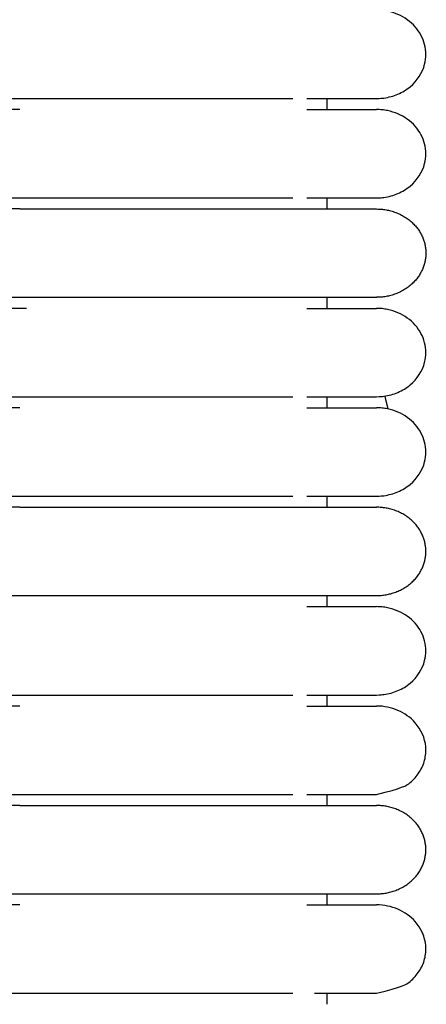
# Model space of a CAD drawing. Header units: millimetres. Extents: x -31695 to -19845, y -5614 to 7253.
# Tile 326 of 432: x -27559 to -27541, y 5368 to 5413. Entities that reach past the tile are written whole.
import ezdxf

# ---------------------------------------------------------------- set-up
doc = ezdxf.new("R2010")
doc.units = ezdxf.units.MM
doc.layers.add('2d', color=7, linetype='Continuous', true_color=0x000000)

msp = doc.modelspace()

# ---------------------------------------------------------------- linework, layer by layer
at = {"layer": '2d', "linetype": 'Continuous', "lineweight": -3}
for points, knots in [([(-27542.959, 5409.228), (-27542.771, 5409.234), (-27542.696, 5409.241), (-27542.622, 5409.251), (-27542.398, 5409.281), (-27542.18, 5409.342), (-27541.976, 5409.429), (-27541.772, 5409.517), (-27541.583, 5409.632), (-27541.417, 5409.77), (-27541.086, 5410.046), (-27540.85, 5410.412), (-27540.749, 5410.806), (-27540.674, 5411.102), (-27540.674, 5411.414), (-27540.75, 5411.71), (-27540.825, 5412.006), (-27540.976, 5412.287), (-27541.187, 5412.524), (-27541.399, 5412.761), (-27541.671, 5412.956), (-27541.976, 5413.087), (-27542.129, 5413.153), (-27542.29, 5413.204), (-27542.455, 5413.237), (-27542.538, 5413.254), (-27542.622, 5413.267), (-27542.748, 5413.28), (-27542.79, 5413.283), (-27542.864, 5413.286), (-27542.928, 5413.288), (-27542.96, 5413.288)], [23.44461, 23.44461, 23.44461, 23.44461, 23.445443, 23.445443, 23.445443, 24.04593, 24.04593, 24.04593, 24.646784, 24.646784, 24.646784, 25.861153, 25.861153, 25.861153, 26.766774, 26.766774, 26.766774, 27.671742, 27.671742, 27.671742, 28.577068, 28.577068, 28.577068, 29.026838, 29.026838, 29.026838, 29.266292, 29.266292, 29.386011, 29.386011, 29.475671, 29.475671, 29.475671, 29.475671]), ([(-27559.349, 5409.228), (-27559.121, 5409.228), (-27558.893, 5409.228), (-27558.664, 5409.228), (-27558.436, 5409.228), (-27558.208, 5409.228), (-27557.981, 5409.228), (-27557.753, 5409.228), (-27557.525, 5409.228), (-27557.299, 5409.228), (-27557.072, 5409.228), (-27556.846, 5409.228), (-27556.621, 5409.228), (-27556.396, 5409.228), (-27556.172, 5409.228), (-27555.95, 5409.228), (-27555.727, 5409.228), (-27555.506, 5409.228), (-27555.286, 5409.228), (-27555.066, 5409.228), (-27554.848, 5409.228), (-27554.632, 5409.228), (-27554.416, 5409.228), (-27554.201, 5409.228), (-27553.989, 5409.228), (-27553.776, 5409.228), (-27553.567, 5409.228), (-27553.361, 5409.228), (-27553.156, 5409.228), (-27552.954, 5409.228), (-27552.755, 5409.228), (-27552.556, 5409.228), (-27552.361, 5409.228), (-27552.17, 5409.228), (-27551.979, 5409.228), (-27551.792, 5409.228), (-27551.608, 5409.228), (-27551.425, 5409.228), (-27551.245, 5409.228), (-27551.07, 5409.228), (-27550.894, 5409.228), (-27550.723, 5409.228), (-27550.556, 5409.228), (-27550.389, 5409.228), (-27550.226, 5409.228), (-27550.067, 5409.228), (-27549.988, 5409.228), (-27549.91, 5409.228), (-27549.833, 5409.228), (-27549.756, 5409.228), (-27549.68, 5409.228), (-27549.552, 5409.228), (-27549.535, 5409.228), (-27549.517, 5409.228), (-27549.395, 5409.228), (-27549.326, 5409.228), (-27549.257, 5409.228), (-27549.189, 5409.228), (-27549.155, 5409.228), (-27549.121, 5409.228), (-27548.987, 5409.228), (-27548.954, 5409.228), (-27548.92, 5409.228), (-27548.789, 5409.228), (-27548.756, 5409.228), (-27548.724, 5409.228), (-27548.595, 5409.228), (-27548.563, 5409.228), (-27548.531, 5409.228), (-27548.406, 5409.228), (-27548.281, 5409.228), (-27548.159, 5409.228), (-27547.953, 5409.228), (-27547.924, 5409.228), (-27547.896, 5409.228), (-27547.782, 5409.228), (-27547.768, 5409.228), (-27547.754, 5409.228), (-27547.656, 5409.228), (-27547.643, 5409.228), (-27547.629, 5409.228), (-27547.534, 5409.228), (-27547.481, 5409.228), (-27547.428, 5409.228), (-27547.377, 5409.228), (-27547.325, 5409.228), (-27547.275, 5409.228), (-27546.811, 5409.228)], [0, 0, 0, 0, 0.643928, 0.643928, 0.643928, 1.289128, 1.289128, 1.289128, 1.935518, 1.935518, 1.935518, 2.582963, 2.582963, 2.582963, 3.231361, 3.231361, 3.231361, 3.880623, 3.880623, 3.880623, 4.530658, 4.530658, 4.530658, 5.181453, 5.181453, 5.181453, 5.831305, 5.831305, 5.831305, 6.475141, 6.475141, 6.475141, 7.113315, 7.113315, 7.113315, 7.745862, 7.745862, 7.745862, 8.372719, 8.372719, 8.372719, 8.99377, 8.99377, 8.99377, 9.608761, 9.608761, 9.608761, 9.913903, 9.913903, 9.913903, 10.288798, 10.288798, 10.288798, 10.503687, 10.503687, 10.503687, 10.791934, 10.791934, 10.791934, 11.082119, 11.082119, 11.082119, 11.374186, 11.374186, 11.374186, 11.66809, 11.66809, 11.66809, 11.963787, 11.963787, 11.963787, 12.710624, 12.710624, 12.710624, 13.012326, 13.012326, 13.012326, 13.239697, 13.239697, 13.239697, 13.467996, 13.467996, 13.467996, 13.773828, 13.773828, 13.773828, 14.081303, 14.081303, 14.081303, 14.081303]), ([(-27546.154, 5409.228), (-27545.38, 5409.228), (-27544.743, 5409.228), (-27544.249, 5409.228), (-27543.83, 5409.228), (-27543.514, 5409.228), (-27543.3, 5409.228), (-27543.087, 5409.228), (-27542.975, 5409.228), (-27542.96, 5409.228)], [0, 0, 0, 0, 8.585177, 8.585177, 8.585177, 15.830792, 15.830792, 15.830792, 22.971218, 22.971218, 22.971218, 22.971218]), ([(-27546.155, 5408.721), (-27545.378, 5408.721), (-27544.742, 5408.721), (-27544.25, 5408.721), (-27543.83, 5408.721), (-27543.514, 5408.721), (-27543.301, 5408.721), (-27543.087, 5408.721), (-27542.975, 5408.721), (-27542.96, 5408.721)], [0, 0, 0, 0, 8.649967, 8.649967, 8.649967, 15.950265, 15.950265, 15.950265, 23.14458, 23.14458, 23.14458, 23.14458]), ([(-27542.959, 5404.661), (-27542.771, 5404.667), (-27542.696, 5404.674), (-27542.622, 5404.684), (-27542.398, 5404.714), (-27542.18, 5404.774), (-27541.976, 5404.862), (-27541.772, 5404.95), (-27541.583, 5405.065), (-27541.417, 5405.203), (-27541.086, 5405.478), (-27540.85, 5405.844), (-27540.749, 5406.239), (-27540.674, 5406.535), (-27540.674, 5406.847), (-27540.75, 5407.143), (-27540.825, 5407.439), (-27540.976, 5407.719), (-27541.187, 5407.957), (-27541.399, 5408.194), (-27541.671, 5408.388), (-27541.976, 5408.52), (-27542.129, 5408.586), (-27542.29, 5408.636), (-27542.455, 5408.67), (-27542.538, 5408.687), (-27542.622, 5408.7), (-27542.748, 5408.712), (-27542.79, 5408.716), (-27542.864, 5408.719), (-27542.928, 5408.72), (-27542.96, 5408.721)], [23.445591, 23.445591, 23.445591, 23.445591, 23.445769, 23.445769, 23.445769, 24.046224, 24.046224, 24.046224, 24.647045, 24.647045, 24.647045, 25.861349, 25.861349, 25.861349, 26.766921, 26.766921, 26.766921, 27.67184, 27.67184, 27.67184, 28.577117, 28.577117, 28.577117, 29.026862, 29.026862, 29.026862, 29.266303, 29.266303, 29.386016, 29.386016, 29.475733, 29.475733, 29.475733, 29.475733]), ([(-27559.349, 5404.661), (-27559.123, 5404.661), (-27558.89, 5404.661), (-27558.664, 5404.661), (-27558.436, 5404.661), (-27558.208, 5404.661), (-27557.98, 5404.661), (-27557.752, 5404.661), (-27557.525, 5404.661), (-27557.298, 5404.661), (-27557.071, 5404.661), (-27556.845, 5404.661), (-27556.62, 5404.661), (-27556.395, 5404.661), (-27556.171, 5404.661), (-27555.948, 5404.661), (-27555.726, 5404.661), (-27555.504, 5404.661), (-27555.284, 5404.661), (-27555.064, 5404.661), (-27554.846, 5404.661), (-27554.63, 5404.661), (-27554.414, 5404.661), (-27554.199, 5404.661), (-27553.987, 5404.661), (-27553.774, 5404.661), (-27553.565, 5404.661), (-27553.359, 5404.661), (-27553.153, 5404.661), (-27552.951, 5404.661), (-27552.752, 5404.661), (-27552.554, 5404.661), (-27552.358, 5404.661), (-27552.167, 5404.661), (-27551.976, 5404.661), (-27551.789, 5404.661), (-27551.605, 5404.661), (-27551.421, 5404.661), (-27551.242, 5404.661), (-27551.066, 5404.661), (-27550.891, 5404.661), (-27550.719, 5404.661), (-27550.552, 5404.661), (-27550.469, 5404.661), (-27550.386, 5404.661), (-27550.305, 5404.661), (-27550.223, 5404.661), (-27550.143, 5404.661), (-27550.063, 5404.661), (-27549.905, 5404.661), (-27549.751, 5404.661), (-27549.496, 5404.661), (-27549.461, 5404.661), (-27549.426, 5404.661), (-27549.288, 5404.661), (-27549.253, 5404.661), (-27549.219, 5404.661), (-27549.109, 5404.661), (-27549.1, 5404.661), (-27549.092, 5404.661), (-27548.983, 5404.661), (-27548.916, 5404.661), (-27548.85, 5404.661), (-27548.784, 5404.661), (-27548.719, 5404.661), (-27548.654, 5404.661), (-27548.543, 5404.661), (-27548.527, 5404.661), (-27548.511, 5404.661), (-27548.401, 5404.661), (-27548.339, 5404.661), (-27548.277, 5404.661), (-27548.216, 5404.661), (-27548.156, 5404.661), (-27548.096, 5404.661), (-27547.949, 5404.661), (-27547.92, 5404.661), (-27547.891, 5404.661), (-27547.777, 5404.661), (-27547.763, 5404.661), (-27547.749, 5404.661), (-27547.652, 5404.661), (-27547.645, 5404.661), (-27547.638, 5404.661), (-27547.53, 5404.661), (-27547.476, 5404.661), (-27547.423, 5404.661), (-27547.372, 5404.661), (-27547.32, 5404.661), (-27547.27, 5404.661), (-27546.808, 5404.661)], [0, 0, 0, 0, 0.643982, 0.643982, 0.643982, 1.289239, 1.289239, 1.289239, 1.935675, 1.935675, 1.935675, 2.583174, 2.583174, 2.583174, 3.231626, 3.231626, 3.231626, 3.880936, 3.880936, 3.880936, 4.531032, 4.531032, 4.531032, 5.18189, 5.18189, 5.18189, 5.831805, 5.831805, 5.831805, 6.475705, 6.475705, 6.475705, 7.113928, 7.113928, 7.113928, 7.746533, 7.746533, 7.746533, 8.373449, 8.373449, 8.373449, 8.994549, 8.994549, 8.994549, 9.302829, 9.302829, 9.302829, 9.609569, 9.609569, 9.609569, 10.361203, 10.361203, 10.361203, 10.648483, 10.648483, 10.648483, 10.901463, 10.901463, 10.901463, 11.083061, 11.083061, 11.083061, 11.375145, 11.375145, 11.375145, 11.742826, 11.742826, 11.742826, 11.964775, 11.964775, 11.964775, 12.26224, 12.26224, 12.26224, 12.711655, 12.711655, 12.711655, 13.013372, 13.013372, 13.013372, 13.240753, 13.240753, 13.240753, 13.469063, 13.469063, 13.469063, 13.774914, 13.774914, 13.774914, 14.082408, 14.082408, 14.082408, 14.082408]), ([(-27546.154, 5404.661), (-27545.38, 5404.661), (-27544.743, 5404.661), (-27544.249, 5404.661), (-27543.83, 5404.661), (-27543.514, 5404.661), (-27543.3, 5404.661), (-27543.087, 5404.661), (-27542.975, 5404.661), (-27542.96, 5404.661)], [0, 0, 0, 0, 8.585177, 8.585177, 8.585177, 15.830793, 15.830793, 15.830793, 22.971219, 22.971219, 22.971219, 22.971219]), ([(-27546.155, 5399.586), (-27545.378, 5399.586), (-27544.742, 5399.586), (-27544.25, 5399.586), (-27543.83, 5399.586), (-27543.514, 5399.586), (-27543.301, 5399.586), (-27543.087, 5399.586), (-27542.975, 5399.586), (-27542.96, 5399.586)], [0, 0, 0, 0, 8.649967, 8.649967, 8.649967, 15.950265, 15.950265, 15.950265, 23.14458, 23.14458, 23.14458, 23.14458]), ([(-27542.959, 5395.526), (-27542.771, 5395.532), (-27542.696, 5395.539), (-27542.622, 5395.549), (-27542.398, 5395.579), (-27542.18, 5395.64), (-27541.976, 5395.727), (-27541.772, 5395.815), (-27541.583, 5395.93), (-27541.417, 5396.068), (-27541.086, 5396.343), (-27540.85, 5396.71), (-27540.749, 5397.104), (-27540.674, 5397.4), (-27540.674, 5397.712), (-27540.75, 5398.008), (-27540.825, 5398.304), (-27540.976, 5398.585), (-27541.187, 5398.822), (-27541.399, 5399.059), (-27541.671, 5399.253), (-27541.976, 5399.385), (-27542.129, 5399.451), (-27542.29, 5399.502), (-27542.455, 5399.535), (-27542.538, 5399.552), (-27542.622, 5399.565), (-27542.748, 5399.578), (-27542.79, 5399.581), (-27542.864, 5399.584), (-27542.928, 5399.585), (-27542.96, 5399.586)], [23.445542, 23.445542, 23.445542, 23.445542, 23.445752, 23.445752, 23.445752, 24.046209, 24.046209, 24.046209, 24.647032, 24.647032, 24.647032, 25.861339, 25.861339, 25.861339, 26.766913, 26.766913, 26.766913, 27.671835, 27.671835, 27.671835, 28.577115, 28.577115, 28.577115, 29.026861, 29.026861, 29.026861, 29.266302, 29.266302, 29.386016, 29.386016, 29.475733, 29.475733, 29.475733, 29.475733]), ([(-27559.349, 5395.526), (-27559.123, 5395.526), (-27558.89, 5395.526), (-27558.664, 5395.526), (-27558.436, 5395.526), (-27558.208, 5395.526), (-27557.98, 5395.526), (-27557.752, 5395.526), (-27557.525, 5395.526), (-27557.298, 5395.526), (-27557.071, 5395.526), (-27556.845, 5395.526), (-27556.62, 5395.526), (-27556.395, 5395.526), (-27556.171, 5395.526), (-27555.948, 5395.526), (-27555.726, 5395.526), (-27555.504, 5395.526), (-27555.284, 5395.526), (-27555.064, 5395.526), (-27554.846, 5395.526), (-27554.63, 5395.526), (-27554.414, 5395.526), (-27554.199, 5395.526), (-27553.987, 5395.526), (-27553.775, 5395.526), (-27553.566, 5395.526), (-27553.359, 5395.526), (-27553.153, 5395.526), (-27552.951, 5395.526), (-27552.752, 5395.526), (-27552.554, 5395.526), (-27552.358, 5395.526), (-27552.167, 5395.526), (-27551.977, 5395.526), (-27551.789, 5395.526), (-27551.605, 5395.526), (-27551.421, 5395.526), (-27551.242, 5395.526), (-27551.066, 5395.526), (-27550.891, 5395.526), (-27550.719, 5395.526), (-27550.552, 5395.526), (-27550.469, 5395.526), (-27550.386, 5395.526), (-27550.305, 5395.526), (-27550.223, 5395.526), (-27550.143, 5395.526), (-27550.063, 5395.526), (-27549.906, 5395.526), (-27549.751, 5395.526), (-27549.496, 5395.526), (-27549.461, 5395.526), (-27549.426, 5395.526), (-27549.288, 5395.526), (-27549.253, 5395.526), (-27549.219, 5395.526), (-27549.109, 5395.526), (-27549.1, 5395.526), (-27549.092, 5395.526), (-27548.983, 5395.526), (-27548.916, 5395.526), (-27548.85, 5395.526), (-27548.784, 5395.526), (-27548.719, 5395.526), (-27548.654, 5395.526), (-27548.543, 5395.526), (-27548.527, 5395.526), (-27548.511, 5395.526), (-27548.401, 5395.526), (-27548.339, 5395.526), (-27548.277, 5395.526), (-27548.216, 5395.526), (-27548.156, 5395.526), (-27548.096, 5395.526), (-27547.949, 5395.526), (-27547.92, 5395.526), (-27547.891, 5395.526), (-27547.777, 5395.526), (-27547.763, 5395.526), (-27547.749, 5395.526), (-27547.652, 5395.526), (-27547.645, 5395.526), (-27547.638, 5395.526), (-27547.53, 5395.526), (-27547.476, 5395.526), (-27547.423, 5395.526), (-27547.372, 5395.526), (-27547.32, 5395.526), (-27547.27, 5395.526), (-27546.808, 5395.526)], [0, 0, 0, 0, 0.643982, 0.643982, 0.643982, 1.289239, 1.289239, 1.289239, 1.935675, 1.935675, 1.935675, 2.583174, 2.583174, 2.583174, 3.231625, 3.231625, 3.231625, 3.880936, 3.880936, 3.880936, 4.531032, 4.531032, 4.531032, 5.18189, 5.18189, 5.18189, 5.831805, 5.831805, 5.831805, 6.475705, 6.475705, 6.475705, 7.113928, 7.113928, 7.113928, 7.746533, 7.746533, 7.746533, 8.373448, 8.373448, 8.373448, 8.994549, 8.994549, 8.994549, 9.302829, 9.302829, 9.302829, 9.609569, 9.609569, 9.609569, 10.361203, 10.361203, 10.361203, 10.648483, 10.648483, 10.648483, 10.901462, 10.901462, 10.901462, 11.083061, 11.083061, 11.083061, 11.375145, 11.375145, 11.375145, 11.742825, 11.742825, 11.742825, 11.964774, 11.964774, 11.964774, 12.26224, 12.26224, 12.26224, 12.711655, 12.711655, 12.711655, 13.013372, 13.013372, 13.013372, 13.240752, 13.240752, 13.240752, 13.469063, 13.469063, 13.469063, 13.774913, 13.774913, 13.774913, 14.082408, 14.082408, 14.082408, 14.082408]), ([(-27546.154, 5395.526), (-27545.38, 5395.526), (-27544.743, 5395.526), (-27544.249, 5395.526), (-27543.83, 5395.526), (-27543.514, 5395.526), (-27543.3, 5395.526), (-27543.087, 5395.526), (-27542.975, 5395.526), (-27542.96, 5395.526)], [0, 0, 0, 0, 8.585178, 8.585178, 8.585178, 15.830794, 15.830794, 15.830794, 22.971221, 22.971221, 22.971221, 22.971221]), ([(-27546.155, 5395.019), (-27545.378, 5395.019), (-27544.742, 5395.019), (-27544.25, 5395.019), (-27543.83, 5395.019), (-27543.514, 5395.019), (-27543.301, 5395.019), (-27543.087, 5395.019), (-27542.975, 5395.019), (-27542.96, 5395.019)], [0, 0, 0, 0, 8.649967, 8.649967, 8.649967, 15.950265, 15.950265, 15.950265, 23.14458, 23.14458, 23.14458, 23.14458]), ([(-27542.959, 5390.959), (-27542.771, 5390.965), (-27542.696, 5390.972), (-27542.622, 5390.982), (-27542.398, 5391.012), (-27542.18, 5391.072), (-27541.976, 5391.16), (-27541.772, 5391.248), (-27541.583, 5391.363), (-27541.417, 5391.501), (-27541.086, 5391.776), (-27540.85, 5392.142), (-27540.749, 5392.537), (-27540.674, 5392.833), (-27540.674, 5393.145), (-27540.75, 5393.441), (-27540.825, 5393.737), (-27540.976, 5394.017), (-27541.187, 5394.255), (-27541.399, 5394.492), (-27541.671, 5394.686), (-27541.976, 5394.818), (-27542.129, 5394.884), (-27542.29, 5394.934), (-27542.455, 5394.968), (-27542.538, 5394.985), (-27542.622, 5394.998), (-27542.748, 5395.01), (-27542.79, 5395.014), (-27542.864, 5395.017), (-27542.928, 5395.018), (-27542.96, 5395.019)], [23.445449, 23.445449, 23.445449, 23.445449, 23.445721, 23.445721, 23.445721, 24.046181, 24.046181, 24.046181, 24.647007, 24.647007, 24.647007, 25.86132, 25.86132, 25.86132, 26.766899, 26.766899, 26.766899, 27.671825, 27.671825, 27.671825, 28.57711, 28.57711, 28.57711, 29.026858, 29.026858, 29.026858, 29.266301, 29.266301, 29.386015, 29.386015, 29.475734, 29.475734, 29.475734, 29.475734]), ([(-27559.349, 5390.959), (-27559.123, 5390.959), (-27558.89, 5390.959), (-27558.664, 5390.959), (-27558.436, 5390.959), (-27558.208, 5390.959), (-27557.98, 5390.959), (-27557.752, 5390.959), (-27557.525, 5390.959), (-27557.298, 5390.959), (-27557.071, 5390.959), (-27556.845, 5390.959), (-27556.62, 5390.959), (-27556.395, 5390.959), (-27556.171, 5390.959), (-27555.948, 5390.959), (-27555.726, 5390.959), (-27555.504, 5390.959), (-27555.284, 5390.959), (-27555.064, 5390.959), (-27554.846, 5390.959), (-27554.63, 5390.959), (-27554.414, 5390.959), (-27554.199, 5390.959), (-27553.987, 5390.959), (-27553.775, 5390.959), (-27553.566, 5390.959), (-27553.359, 5390.959), (-27553.153, 5390.959), (-27552.951, 5390.959), (-27552.752, 5390.959), (-27552.554, 5390.959), (-27552.358, 5390.959), (-27552.167, 5390.959), (-27551.977, 5390.959), (-27551.789, 5390.959), (-27551.605, 5390.959), (-27551.421, 5390.959), (-27551.242, 5390.959), (-27551.066, 5390.959), (-27550.891, 5390.959), (-27550.719, 5390.959), (-27550.552, 5390.959), (-27550.469, 5390.959), (-27550.386, 5390.959), (-27550.305, 5390.959), (-27550.223, 5390.959), (-27550.143, 5390.959), (-27550.063, 5390.959), (-27549.906, 5390.959), (-27549.751, 5390.959), (-27549.496, 5390.959), (-27549.461, 5390.959), (-27549.426, 5390.959), (-27549.288, 5390.959), (-27549.253, 5390.959), (-27549.219, 5390.959), (-27549.109, 5390.959), (-27549.1, 5390.959), (-27549.092, 5390.959), (-27548.983, 5390.959), (-27548.916, 5390.959), (-27548.85, 5390.959), (-27548.784, 5390.959), (-27548.719, 5390.959), (-27548.654, 5390.959), (-27548.543, 5390.959), (-27548.527, 5390.959), (-27548.511, 5390.959), (-27548.401, 5390.959), (-27548.339, 5390.959), (-27548.277, 5390.959), (-27548.216, 5390.959), (-27548.156, 5390.959), (-27548.096, 5390.959), (-27547.949, 5390.959), (-27547.92, 5390.959), (-27547.891, 5390.959), (-27547.777, 5390.959), (-27547.763, 5390.959), (-27547.749, 5390.959), (-27547.652, 5390.959), (-27547.645, 5390.959), (-27547.638, 5390.959), (-27547.53, 5390.959), (-27547.476, 5390.959), (-27547.423, 5390.959), (-27547.372, 5390.959), (-27547.32, 5390.959), (-27547.27, 5390.959), (-27546.808, 5390.959)], [0, 0, 0, 0, 0.643982, 0.643982, 0.643982, 1.289239, 1.289239, 1.289239, 1.935675, 1.935675, 1.935675, 2.583174, 2.583174, 2.583174, 3.231626, 3.231626, 3.231626, 3.880937, 3.880937, 3.880937, 4.531033, 4.531033, 4.531033, 5.181891, 5.181891, 5.181891, 5.831806, 5.831806, 5.831806, 6.475706, 6.475706, 6.475706, 7.113929, 7.113929, 7.113929, 7.746534, 7.746534, 7.746534, 8.37345, 8.37345, 8.37345, 8.99455, 8.99455, 8.99455, 9.30283, 9.30283, 9.30283, 9.609571, 9.609571, 9.609571, 10.361205, 10.361205, 10.361205, 10.648484, 10.648484, 10.648484, 10.901464, 10.901464, 10.901464, 11.083063, 11.083063, 11.083063, 11.375146, 11.375146, 11.375146, 11.742827, 11.742827, 11.742827, 11.964776, 11.964776, 11.964776, 12.262241, 12.262241, 12.262241, 12.711657, 12.711657, 12.711657, 13.013374, 13.013374, 13.013374, 13.240754, 13.240754, 13.240754, 13.469064, 13.469064, 13.469064, 13.774915, 13.774915, 13.774915, 14.08241, 14.08241, 14.08241, 14.08241]), ([(-27546.154, 5390.959), (-27545.38, 5390.959), (-27544.743, 5390.959), (-27544.249, 5390.959), (-27543.83, 5390.959), (-27543.514, 5390.959), (-27543.3, 5390.959), (-27543.087, 5390.959), (-27542.975, 5390.959), (-27542.96, 5390.959)], [0, 0, 0, 0, 8.585178, 8.585178, 8.585178, 15.830794, 15.830794, 15.830794, 22.971222, 22.971222, 22.971222, 22.971222]), ([(-27546.155, 5385.884), (-27545.378, 5385.884), (-27544.742, 5385.884), (-27544.25, 5385.884), (-27543.83, 5385.884), (-27543.514, 5385.884), (-27543.301, 5385.884), (-27543.087, 5385.884), (-27542.975, 5385.884), (-27542.96, 5385.884)], [0, 0, 0, 0, 8.649967, 8.649967, 8.649967, 15.950265, 15.950265, 15.950265, 23.14458, 23.14458, 23.14458, 23.14458]), ([(-27542.96, 5381.824), (-27542.771, 5381.83), (-27542.696, 5381.837), (-27542.622, 5381.847), (-27542.398, 5381.877), (-27542.18, 5381.938), (-27541.976, 5382.025), (-27541.772, 5382.113), (-27541.583, 5382.228), (-27541.417, 5382.366), (-27541.086, 5382.641), (-27540.85, 5383.008), (-27540.749, 5383.402), (-27540.674, 5383.698), (-27540.674, 5384.01), (-27540.75, 5384.306), (-27540.825, 5384.602), (-27540.976, 5384.883), (-27541.187, 5385.12), (-27541.399, 5385.357), (-27541.671, 5385.551), (-27541.976, 5385.683), (-27542.129, 5385.749), (-27542.29, 5385.799), (-27542.455, 5385.833), (-27542.538, 5385.85), (-27542.622, 5385.863), (-27542.748, 5385.876), (-27542.79, 5385.879), (-27542.864, 5385.882), (-27542.928, 5385.883), (-27542.96, 5385.884)], [22.984213, 22.984213, 22.984213, 22.984213, 23.191801, 23.191801, 23.191801, 23.815965, 23.815965, 23.815965, 24.44051, 24.44051, 24.44051, 25.70276, 25.70276, 25.70276, 26.644088, 26.644088, 26.644088, 27.584738, 27.584738, 27.584738, 28.52576, 28.52576, 28.52576, 28.993263, 28.993263, 28.993263, 29.242158, 29.242158, 29.366598, 29.366598, 29.459858, 29.459858, 29.459858, 29.459858]), ([(-27559.349, 5381.824), (-27559.123, 5381.824), (-27558.89, 5381.824), (-27558.664, 5381.824), (-27558.436, 5381.824), (-27558.208, 5381.824), (-27557.98, 5381.824), (-27557.752, 5381.824), (-27557.525, 5381.824), (-27557.298, 5381.824), (-27557.071, 5381.824), (-27556.845, 5381.824), (-27556.62, 5381.824), (-27556.395, 5381.824), (-27556.171, 5381.824), (-27555.948, 5381.824), (-27555.726, 5381.824), (-27555.504, 5381.824), (-27555.284, 5381.824), (-27555.064, 5381.824), (-27554.846, 5381.824), (-27554.63, 5381.824), (-27554.414, 5381.824), (-27554.199, 5381.824), (-27553.987, 5381.824), (-27553.775, 5381.824), (-27553.566, 5381.824), (-27553.359, 5381.824), (-27553.153, 5381.824), (-27552.951, 5381.824), (-27552.752, 5381.824), (-27552.554, 5381.824), (-27552.358, 5381.824), (-27552.167, 5381.824), (-27551.977, 5381.824), (-27551.789, 5381.824), (-27551.605, 5381.824), (-27551.421, 5381.824), (-27551.242, 5381.824), (-27551.066, 5381.824), (-27550.892, 5381.824), (-27550.72, 5381.824), (-27550.552, 5381.824), (-27550.386, 5381.824), (-27550.223, 5381.824), (-27550.063, 5381.824), (-27549.984, 5381.824), (-27549.906, 5381.824), (-27549.829, 5381.824), (-27549.752, 5381.824), (-27549.676, 5381.824), (-27549.496, 5381.824), (-27549.461, 5381.824), (-27549.426, 5381.824), (-27549.288, 5381.824), (-27549.253, 5381.824), (-27549.219, 5381.824), (-27549.134, 5381.824), (-27549.117, 5381.824), (-27549.1, 5381.824), (-27548.983, 5381.824), (-27548.949, 5381.824), (-27548.916, 5381.824), (-27548.784, 5381.824), (-27548.719, 5381.824), (-27548.654, 5381.824), (-27548.543, 5381.824), (-27548.527, 5381.824), (-27548.511, 5381.824), (-27548.401, 5381.824), (-27548.339, 5381.824), (-27548.277, 5381.824), (-27548.216, 5381.824), (-27548.156, 5381.824), (-27548.096, 5381.824), (-27547.949, 5381.824), (-27547.92, 5381.824), (-27547.891, 5381.824), (-27547.777, 5381.824), (-27547.763, 5381.824), (-27547.749, 5381.824), (-27547.652, 5381.824), (-27547.645, 5381.824), (-27547.638, 5381.824), (-27547.53, 5381.824), (-27547.476, 5381.824), (-27547.423, 5381.824), (-27547.372, 5381.824), (-27547.32, 5381.824), (-27547.27, 5381.824), (-27546.808, 5381.824)], [0, 0, 0, 0, 0.643982, 0.643982, 0.643982, 1.289239, 1.289239, 1.289239, 1.935675, 1.935675, 1.935675, 2.583174, 2.583174, 2.583174, 3.231626, 3.231626, 3.231626, 3.880937, 3.880937, 3.880937, 4.531033, 4.531033, 4.531033, 5.181891, 5.181891, 5.181891, 5.831806, 5.831806, 5.831806, 6.475706, 6.475706, 6.475706, 7.113929, 7.113929, 7.113929, 7.746534, 7.746534, 7.746534, 8.37345, 8.37345, 8.37345, 8.99455, 8.99455, 8.99455, 9.609605, 9.609605, 9.609605, 9.914769, 9.914769, 9.914769, 10.361204, 10.361204, 10.361204, 10.648484, 10.648484, 10.648484, 10.865233, 10.865233, 10.865233, 11.083062, 11.083062, 11.083062, 11.375144, 11.375144, 11.375144, 11.742824, 11.742824, 11.742824, 11.964773, 11.964773, 11.964773, 12.262238, 12.262238, 12.262238, 12.711654, 12.711654, 12.711654, 13.013371, 13.013371, 13.013371, 13.240751, 13.240751, 13.240751, 13.469061, 13.469061, 13.469061, 13.774912, 13.774912, 13.774912, 14.082406, 14.082406, 14.082406, 14.082406]), ([(-27546.154, 5381.824), (-27545.38, 5381.824), (-27544.743, 5381.824), (-27544.249, 5381.824), (-27543.83, 5381.824), (-27543.514, 5381.824), (-27543.3, 5381.824), (-27543.087, 5381.824), (-27542.975, 5381.824), (-27542.96, 5381.824)], [0, 0, 0, 0, 8.585179, 8.585179, 8.585179, 15.830796, 15.830796, 15.830796, 22.971224, 22.971224, 22.971224, 22.971224]), ([(-27546.154, 5381.317), (-27545.377, 5381.317), (-27544.742, 5381.317), (-27544.249, 5381.317), (-27543.83, 5381.317), (-27543.514, 5381.317), (-27543.3, 5381.317), (-27543.087, 5381.317), (-27542.975, 5381.317), (-27542.96, 5381.317)], [0, 0, 0, 0, 8.64999, 8.64999, 8.64999, 15.950307, 15.950307, 15.950307, 23.144641, 23.144641, 23.144641, 23.144641]), ([(-27542.965, 5377.257), (-27541.773, 5377.545), (-27541.584, 5377.661), (-27541.418, 5377.799), (-27541.252, 5377.936), (-27541.11, 5378.096), (-27540.997, 5378.272), (-27540.884, 5378.447), (-27540.8, 5378.638), (-27540.75, 5378.835), (-27540.7, 5379.032), (-27540.682, 5379.237), (-27540.699, 5379.439), (-27540.733, 5379.842), (-27540.905, 5380.236), (-27541.187, 5380.553), (-27541.398, 5380.79), (-27541.671, 5380.984), (-27541.976, 5381.116), (-27542.282, 5381.247), (-27542.62, 5381.317), (-27542.96, 5381.317)], [27.520765, 27.520765, 27.520765, 27.520765, 29.220799, 29.220799, 29.220799, 30.919981, 30.919981, 30.919981, 32.619451, 32.619451, 32.619451, 34.31973, 34.31973, 34.31973, 37.755656, 37.755656, 37.755656, 40.317792, 40.317792, 40.317792, 42.878079, 42.878079, 42.878079, 42.878079]), ([(-27559.349, 5377.257), (-27559.123, 5377.257), (-27558.89, 5377.257), (-27558.664, 5377.257), (-27558.436, 5377.257), (-27558.208, 5377.257), (-27557.98, 5377.257), (-27557.752, 5377.257), (-27557.525, 5377.257), (-27557.298, 5377.257), (-27557.071, 5377.257), (-27556.845, 5377.257), (-27556.62, 5377.257), (-27556.395, 5377.257), (-27556.171, 5377.257), (-27555.948, 5377.257), (-27555.726, 5377.257), (-27555.504, 5377.257), (-27555.284, 5377.257), (-27555.064, 5377.257), (-27554.846, 5377.257), (-27554.63, 5377.257), (-27554.414, 5377.257), (-27554.199, 5377.257), (-27553.987, 5377.257), (-27553.774, 5377.257), (-27553.565, 5377.257), (-27553.359, 5377.257), (-27553.153, 5377.257), (-27552.951, 5377.257), (-27552.752, 5377.257), (-27552.554, 5377.257), (-27552.358, 5377.257), (-27552.167, 5377.257), (-27551.976, 5377.257), (-27551.789, 5377.257), (-27551.605, 5377.257), (-27551.421, 5377.257), (-27551.242, 5377.257), (-27551.066, 5377.257), (-27550.891, 5377.257), (-27550.719, 5377.257), (-27550.552, 5377.257), (-27550.385, 5377.257), (-27550.222, 5377.257), (-27550.063, 5377.257), (-27549.984, 5377.257), (-27549.906, 5377.257), (-27549.829, 5377.257), (-27549.752, 5377.257), (-27549.676, 5377.257), (-27549.496, 5377.257), (-27549.461, 5377.257), (-27549.426, 5377.257), (-27549.288, 5377.257), (-27549.253, 5377.257), (-27549.219, 5377.257), (-27549.134, 5377.257), (-27549.117, 5377.257), (-27549.1, 5377.257), (-27548.983, 5377.257), (-27548.949, 5377.257), (-27548.916, 5377.257), (-27548.784, 5377.257), (-27548.719, 5377.257), (-27548.654, 5377.257), (-27548.543, 5377.257), (-27548.527, 5377.257), (-27548.511, 5377.257), (-27548.401, 5377.257), (-27548.339, 5377.257), (-27548.277, 5377.257), (-27548.216, 5377.257), (-27548.156, 5377.257), (-27548.096, 5377.257), (-27547.949, 5377.257), (-27547.92, 5377.257), (-27547.891, 5377.257), (-27547.777, 5377.257), (-27547.763, 5377.257), (-27547.749, 5377.257), (-27547.652, 5377.257), (-27547.645, 5377.257), (-27547.638, 5377.257), (-27547.53, 5377.257), (-27547.476, 5377.257), (-27547.423, 5377.257), (-27547.372, 5377.257), (-27547.32, 5377.257), (-27547.27, 5377.257), (-27546.808, 5377.257)], [0, 0, 0, 0, 0.643982, 0.643982, 0.643982, 1.289239, 1.289239, 1.289239, 1.935675, 1.935675, 1.935675, 2.583174, 2.583174, 2.583174, 3.231626, 3.231626, 3.231626, 3.880936, 3.880936, 3.880936, 4.531033, 4.531033, 4.531033, 5.181891, 5.181891, 5.181891, 5.831806, 5.831806, 5.831806, 6.475706, 6.475706, 6.475706, 7.113929, 7.113929, 7.113929, 7.746534, 7.746534, 7.746534, 8.373449, 8.373449, 8.373449, 8.994549, 8.994549, 8.994549, 9.609605, 9.609605, 9.609605, 9.914768, 9.914768, 9.914768, 10.361203, 10.361203, 10.361203, 10.648483, 10.648483, 10.648483, 10.865232, 10.865232, 10.865232, 11.083062, 11.083062, 11.083062, 11.375144, 11.375144, 11.375144, 11.742824, 11.742824, 11.742824, 11.964773, 11.964773, 11.964773, 12.262238, 12.262238, 12.262238, 12.711653, 12.711653, 12.711653, 13.01337, 13.01337, 13.01337, 13.240751, 13.240751, 13.240751, 13.469061, 13.469061, 13.469061, 13.774912, 13.774912, 13.774912, 14.082406, 14.082406, 14.082406, 14.082406]), ([(-27546.154, 5377.257), (-27545.38, 5377.257), (-27544.746, 5377.257), (-27544.255, 5377.257), (-27543.835, 5377.257), (-27543.52, 5377.257), (-27543.306, 5377.257), (-27543.092, 5377.257), (-27542.981, 5377.257), (-27542.965, 5377.257)], [0.021127, 0.021127, 0.021127, 0.021127, 8.582814, 8.582814, 8.582814, 15.826694, 15.826694, 15.826694, 22.965409, 22.965409, 22.965409, 22.965409]), ([(-27546.154, 5372.182), (-27545.377, 5372.182), (-27544.742, 5372.182), (-27544.249, 5372.182), (-27543.83, 5372.182), (-27543.514, 5372.182), (-27543.3, 5372.182), (-27543.087, 5372.182), (-27542.975, 5372.182), (-27542.96, 5372.182)], [0, 0, 0, 0, 8.64999, 8.64999, 8.64999, 15.950307, 15.950307, 15.950307, 23.144641, 23.144641, 23.144641, 23.144641]), ([(-27542.965, 5368.122), (-27541.773, 5368.41), (-27541.584, 5368.526), (-27541.418, 5368.664), (-27541.252, 5368.802), (-27541.11, 5368.961), (-27540.997, 5369.137), (-27540.884, 5369.312), (-27540.8, 5369.503), (-27540.75, 5369.7), (-27540.7, 5369.898), (-27540.682, 5370.102), (-27540.699, 5370.304), (-27540.733, 5370.707), (-27540.905, 5371.101), (-27541.187, 5371.418), (-27541.398, 5371.655), (-27541.671, 5371.849), (-27541.976, 5371.981), (-27542.282, 5372.113), (-27542.62, 5372.182), (-27542.96, 5372.182)], [27.520766, 27.520766, 27.520766, 27.520766, 29.2208, 29.2208, 29.2208, 30.919981, 30.919981, 30.919981, 32.619451, 32.619451, 32.619451, 34.31973, 34.31973, 34.31973, 37.755656, 37.755656, 37.755656, 40.317792, 40.317792, 40.317792, 42.878079, 42.878079, 42.878079, 42.878079]), ([(-27559.349, 5368.122), (-27559.123, 5368.122), (-27558.89, 5368.122), (-27558.664, 5368.122), (-27558.436, 5368.122), (-27558.208, 5368.122), (-27557.98, 5368.122), (-27557.752, 5368.122), (-27557.525, 5368.122), (-27557.298, 5368.122), (-27557.071, 5368.122), (-27556.845, 5368.122), (-27556.62, 5368.122), (-27556.395, 5368.122), (-27556.171, 5368.122), (-27555.948, 5368.122), (-27555.726, 5368.122), (-27555.504, 5368.122), (-27555.284, 5368.122), (-27555.064, 5368.122), (-27554.846, 5368.122), (-27554.63, 5368.122), (-27554.414, 5368.122), (-27554.199, 5368.122), (-27553.987, 5368.122), (-27553.774, 5368.122), (-27553.565, 5368.122), (-27553.359, 5368.122), (-27553.153, 5368.122), (-27552.951, 5368.122), (-27552.752, 5368.122), (-27552.554, 5368.122), (-27552.358, 5368.122), (-27552.167, 5368.122), (-27551.976, 5368.122), (-27551.789, 5368.122), (-27551.605, 5368.122), (-27551.421, 5368.122), (-27551.242, 5368.122), (-27551.066, 5368.122), (-27550.891, 5368.122), (-27550.719, 5368.122), (-27550.552, 5368.122), (-27550.385, 5368.122), (-27550.222, 5368.122), (-27550.063, 5368.122), (-27549.984, 5368.122), (-27549.906, 5368.122), (-27549.829, 5368.122), (-27549.752, 5368.122), (-27549.676, 5368.122), (-27549.496, 5368.122), (-27549.461, 5368.122), (-27549.426, 5368.122), (-27549.288, 5368.122), (-27549.253, 5368.122), (-27549.219, 5368.122), (-27549.134, 5368.122), (-27549.117, 5368.122), (-27549.1, 5368.122), (-27548.983, 5368.122), (-27548.949, 5368.122), (-27548.916, 5368.122), (-27548.784, 5368.122), (-27548.719, 5368.122), (-27548.654, 5368.122), (-27548.543, 5368.122), (-27548.527, 5368.122), (-27548.511, 5368.122), (-27548.401, 5368.122), (-27548.339, 5368.122), (-27548.277, 5368.122), (-27548.216, 5368.122), (-27548.156, 5368.122), (-27548.096, 5368.122), (-27547.949, 5368.122), (-27547.92, 5368.122), (-27547.891, 5368.122), (-27547.777, 5368.122), (-27547.763, 5368.122), (-27547.749, 5368.122), (-27547.652, 5368.122), (-27547.645, 5368.122), (-27547.638, 5368.122), (-27547.53, 5368.122), (-27547.476, 5368.122), (-27547.423, 5368.122), (-27547.372, 5368.122), (-27547.32, 5368.122), (-27547.27, 5368.122), (-27546.808, 5368.122)], [0, 0, 0, 0, 0.643982, 0.643982, 0.643982, 1.289239, 1.289239, 1.289239, 1.935675, 1.935675, 1.935675, 2.583174, 2.583174, 2.583174, 3.231626, 3.231626, 3.231626, 3.880936, 3.880936, 3.880936, 4.531033, 4.531033, 4.531033, 5.181891, 5.181891, 5.181891, 5.831806, 5.831806, 5.831806, 6.475705, 6.475705, 6.475705, 7.113929, 7.113929, 7.113929, 7.746534, 7.746534, 7.746534, 8.373449, 8.373449, 8.373449, 8.994549, 8.994549, 8.994549, 9.609605, 9.609605, 9.609605, 9.914768, 9.914768, 9.914768, 10.361203, 10.361203, 10.361203, 10.648483, 10.648483, 10.648483, 10.865232, 10.865232, 10.865232, 11.083061, 11.083061, 11.083061, 11.375144, 11.375144, 11.375144, 11.742824, 11.742824, 11.742824, 11.964773, 11.964773, 11.964773, 12.262238, 12.262238, 12.262238, 12.711653, 12.711653, 12.711653, 13.01337, 13.01337, 13.01337, 13.24075, 13.24075, 13.24075, 13.469061, 13.469061, 13.469061, 13.774911, 13.774911, 13.774911, 14.082406, 14.082406, 14.082406, 14.082406]), ([(-27545.808, 5368.122), (-27545.189, 5368.122), (-27544.671, 5368.122), (-27544.255, 5368.122), (-27543.835, 5368.122), (-27543.52, 5368.122), (-27543.306, 5368.122), (-27543.092, 5368.122), (-27542.981, 5368.122), (-27542.965, 5368.122)], [1.313065, 1.313065, 1.313065, 1.313065, 8.570473, 8.570473, 8.570473, 15.820569, 15.820569, 15.820569, 22.96541, 22.96541, 22.96541, 22.96541])]:
    msp.add_open_spline(points, degree=3, knots=knots, dxfattribs=at)
for points, weights in [([(-27540.94, 5410.337), (-27540.94, 5410.337), (-27540.939, 5410.338)], [0.874965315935, 0.875026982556, 0.875088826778]), ([(-27542.96, 5409.228), (-27542.96, 5409.228), (-27542.96, 5409.228)], [0.999505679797, 0.999752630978, 1]), ([(-27542.96, 5408.721), (-27542.96, 5408.721), (-27542.96, 5408.721)], [1, 0.999577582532, 0.999156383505]), ([(-27540.94, 5405.769), (-27540.94, 5405.77), (-27540.939, 5405.771)], [0.874965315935, 0.875026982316, 0.875088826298]), ([(-27542.96, 5404.661), (-27542.96, 5404.661), (-27542.96, 5404.661)], [0.998805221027, 0.999401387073, 1]), ([(-27546.154, 5404.153), (-27542.96, 5404.153), (-27542.96, 5404.153)], [0.919067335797, 0.951503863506, 1]), ([(-27546.154, 5400.094), (-27542.96, 5400.094), (-27542.96, 5400.094)], [0.919067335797, 0.951503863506, 1]), ([(-27542.425, 5394.962), (-27542.497, 5395.259), (-27542.571, 5395.556)], [0.928048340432, 0.926858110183, 0.925686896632]), ([(-27540.94, 5392.067), (-27540.94, 5392.068), (-27540.939, 5392.069)], [0.874965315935, 0.875026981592, 0.875088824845]), ([(-27546.154, 5390.451), (-27542.96, 5390.451), (-27542.96, 5390.451)], [0.919067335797, 0.951503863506, 1]), ([(-27546.154, 5386.392), (-27542.96, 5386.392), (-27542.96, 5386.392)], [0.919067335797, 0.951503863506, 1]), ([(-27546.154, 5376.749), (-27542.96, 5376.749), (-27542.96, 5376.749)], [0.919067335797, 0.951503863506, 1]), ([(-27546.154, 5372.69), (-27542.96, 5372.69), (-27542.96, 5372.69)], [0.919067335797, 0.951503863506, 1])]:
    msp.add_rational_spline(points, weights, degree=2, dxfattribs=at)
for points, degree in [([(-27579.226, 5409.228), (-27569.288, 5409.228), (-27559.349, 5409.228)], 2), ([(-27545.226, 5408.721), (-27545.226, 5408.975), (-27545.226, 5409.228)], 2), ([(-27559.349, 5408.721), (-27569.288, 5408.721), (-27579.226, 5408.721)], 2), ([(-27579.226, 5404.661), (-27569.288, 5404.661), (-27559.349, 5404.661)], 2), ([(-27545.226, 5404.153), (-27545.226, 5404.407), (-27545.226, 5404.661)], 2), ([(-27559.349, 5404.153), (-27569.288, 5404.153), (-27579.226, 5404.153)], 2), ([(-27579.226, 5400.094), (-27569.288, 5400.094), (-27559.349, 5400.094)], 2), ([(-27545.226, 5399.586), (-27545.226, 5399.84), (-27545.226, 5400.094)], 2), ([(-27559.349, 5399.586), (-27569.288, 5399.586), (-27579.226, 5399.586)], 2), ([(-27559.043, 5399.586), (-27559.145, 5399.586), (-27559.247, 5399.586), (-27559.349, 5399.586)], 3), ([(-27579.226, 5395.526), (-27569.288, 5395.526), (-27559.349, 5395.526)], 2), ([(-27545.226, 5395.019), (-27545.226, 5395.273), (-27545.226, 5395.526)], 2), ([(-27559.349, 5395.019), (-27569.288, 5395.019), (-27579.226, 5395.019)], 2), ([(-27579.226, 5390.959), (-27569.288, 5390.959), (-27559.349, 5390.959)], 2), ([(-27545.226, 5390.451), (-27545.226, 5390.705), (-27545.226, 5390.959)], 2), ([(-27559.349, 5390.451), (-27569.288, 5390.451), (-27579.226, 5390.451)], 2), ([(-27579.226, 5386.392), (-27569.288, 5386.392), (-27559.349, 5386.392)], 2), ([(-27545.226, 5385.884), (-27545.226, 5386.138), (-27545.226, 5386.392)], 2), ([(-27579.226, 5381.824), (-27569.288, 5381.824), (-27559.349, 5381.824)], 2), ([(-27545.226, 5381.317), (-27545.226, 5381.571), (-27545.226, 5381.824)], 2), ([(-27559.349, 5381.317), (-27569.288, 5381.317), (-27579.226, 5381.317)], 2), ([(-27579.226, 5377.257), (-27569.288, 5377.257), (-27559.349, 5377.257)], 2), ([(-27545.226, 5376.749), (-27545.226, 5377.003), (-27545.226, 5377.257)], 2), ([(-27542.965, 5377.257), (-27542.965, 5377.257), (-27542.965, 5377.257), (-27542.965, 5377.257)], 3), ([(-27559.349, 5376.749), (-27569.288, 5376.749), (-27579.226, 5376.749)], 2), ([(-27579.226, 5372.69), (-27569.288, 5372.69), (-27559.349, 5372.69)], 2), ([(-27545.226, 5372.182), (-27545.226, 5372.436), (-27545.226, 5372.69)], 2), ([(-27559.349, 5372.182), (-27569.288, 5372.182), (-27579.226, 5372.182)], 2), ([(-27579.226, 5368.122), (-27569.288, 5368.122), (-27559.349, 5368.122)], 2), ([(-27545.226, 5367.615), (-27545.226, 5367.869), (-27545.226, 5368.122)], 2), ([(-27542.965, 5368.122), (-27542.965, 5368.122), (-27542.965, 5368.122), (-27542.965, 5368.122)], 3)]:
    msp.add_open_spline(points, degree=degree, dxfattribs=at)
for points, weights, knots in [([(-27559.349, 5404.153), (-27553.715, 5404.153), (-27549.732, 5404.153), (-27547.068, 5404.153), (-27546.154, 5404.153)], [1, 0.853553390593, 0.853553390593, 0.853553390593, 0.919067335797], [0, 0, 0, 9.941125, 9.941125, 16.590224, 16.590224, 16.590224]), ([(-27542.96, 5404.153), (-27540.693, 5404.153), (-27540.693, 5402.124), (-27540.693, 5400.094), (-27542.96, 5400.094)], [1, 0.707106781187, 1, 0.707106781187, 1], [9.424778, 9.424778, 9.424778, 12.566371, 12.566371, 15.707963, 15.707963, 15.707963]), ([(-27559.349, 5400.094), (-27553.715, 5400.094), (-27549.732, 5400.094), (-27547.068, 5400.094), (-27546.154, 5400.094)], [1, 0.853553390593, 0.853553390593, 0.853553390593, 0.919067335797], [0, 0, 0, 9.941125, 9.941125, 16.590224, 16.590224, 16.590224]), ([(-27559.349, 5390.451), (-27553.715, 5390.451), (-27549.732, 5390.451), (-27547.068, 5390.451), (-27546.154, 5390.451)], [1, 0.853553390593, 0.853553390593, 0.853553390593, 0.919067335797], [0, 0, 0, 9.941125, 9.941125, 16.590224, 16.590224, 16.590224]), ([(-27542.96, 5386.392), (-27540.693, 5386.392), (-27540.693, 5388.421), (-27540.693, 5390.451), (-27542.96, 5390.451)], [1, 0.707106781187, 1, 0.707106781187, 1], [0, 0, 0, 1.570796, 1.570796, 3.141593, 3.141593, 3.141593]), ([(-27559.349, 5386.392), (-27553.715, 5386.392), (-27549.732, 5386.392), (-27547.068, 5386.392), (-27546.154, 5386.392)], [1, 0.853553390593, 0.853553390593, 0.853553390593, 0.919067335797], [0, 0, 0, 9.941125, 9.941125, 16.590224, 16.590224, 16.590224]), ([(-27559.349, 5376.749), (-27553.715, 5376.749), (-27549.732, 5376.749), (-27547.068, 5376.749), (-27546.154, 5376.749)], [1, 0.853553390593, 0.853553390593, 0.853553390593, 0.919067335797], [0, 0, 0, 9.941125, 9.941125, 16.590224, 16.590224, 16.590224]), ([(-27542.96, 5372.69), (-27540.693, 5372.69), (-27540.693, 5374.719), (-27540.693, 5376.749), (-27542.96, 5376.749)], [1, 0.707106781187, 1, 0.707106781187, 1], [0, 0, 0, 1.570796, 1.570796, 3.141593, 3.141593, 3.141593]), ([(-27559.349, 5372.69), (-27553.715, 5372.69), (-27549.732, 5372.69), (-27547.068, 5372.69), (-27546.154, 5372.69)], [1, 0.853553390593, 0.853553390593, 0.853553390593, 0.919067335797], [0, 0, 0, 9.941125, 9.941125, 16.590224, 16.590224, 16.590224])]:
    msp.add_rational_spline(points, weights, degree=2, knots=knots, dxfattribs=at)

doc.saveas('drawing.dxf')
